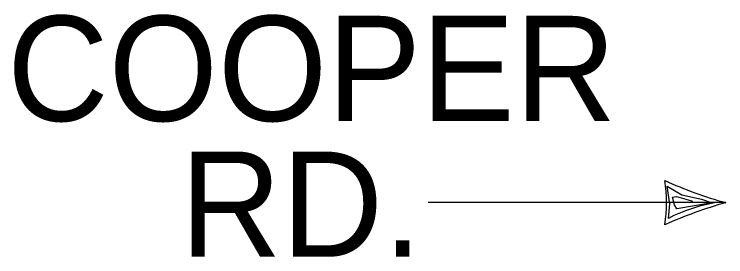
# Model space of a CAD drawing. Extents: x 1788175 to 1969470, y 584502 to 738744.
# Drawn here: x 1931647 to 1934152, y 607754 to 608607 of the extents above; entities that cross this region are included whole.
import ezdxf

# ---------------------------------------------------------------- set-up
doc = ezdxf.new("R2010")
doc.units = 0
doc.layers.add('DESIGN - ROW - Right-of-Way and Easement Labels', color=7, linetype='Continuous')

msp = doc.modelspace()

# ---------------------------------------------------------------- linework, layer by layer
at = {"layer": 'DESIGN - ROW - Right-of-Way and Easement Labels'}
for p, q in [((1933954.7, 607940.1), (1933945.2, 608002.6)), ((1933945.2, 608002.6), (1933997, 607971.9)), ((1933964.2, 607963.4), (1933979, 607965.5)), ((1933971.6, 607936.9), (1933964.2, 607963.4)), ((1933979, 607965.5), (1934010.8, 607956)), ((1933997, 607971.9), (1934065.9, 607957.1)), ((1934151.9, 607944.3), (1933104.8, 607944.3)), ((1933950.5, 607888.2), (1933954.7, 607940.1)), ((1933980.1, 607922.1), (1933971.6, 607936.9)), ((1934104, 607943.3), (1933980.1, 607922.1)), ((1934010.8, 607956), (1934035.2, 607949.7)), ((1934116.7, 607944.4), (1934059.5, 607931.7)), ((1934065.9, 607957.1), (1934104, 607943.3)), ((1934009.7, 607915.8), (1933968.5, 607898.8)), ((1934059.5, 607931.7), (1934009.7, 607915.8)), ((1933968.5, 607898.8), (1933950.5, 607888.2))]:
    msp.add_line(p, q, dxfattribs=at)
for centre, radius, start, end in [((1934517.3, 609281.6), 1386.4, 245.2793, 254.7178), ((1933411, 607944.3), 532.3, 351.5708, 8.4292), ((1934574.2, 606450.6), 1552.3, 105.7876, 114.2154)]:
    msp.add_arc(centre, radius, start, end, dxfattribs=at)

# ---------------------------------------------------------------- texts
for s, p in [('COOPER', (1931622.2, 608231.3)), ('RD.', (1932231.2, 607754.1))]:
    msp.add_text(s, height=370, dxfattribs=at).set_placement(p)

doc.saveas('drawing.dxf')
